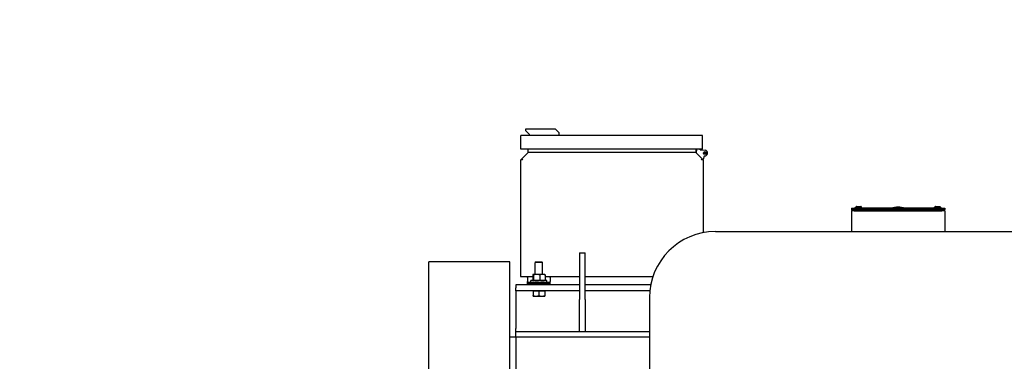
# Model space of a CAD drawing. Header units: inches. Extents: x 24 to 1128, y -74 to 748.
# Tile 484 of 557: x 399 to 442, y 558 to 572. Entities that reach past the tile are written whole.
import ezdxf

# ---------------------------------------------------------------- set-up
doc = ezdxf.new("R2010")
doc.units = ezdxf.units.IN
doc.header["$LTSCALE"] = 32
doc.header["$MEASUREMENT"] = 0
doc.layers.add('Dimension (ANSI)', color=7, linetype='Continuous', lineweight=25)
doc.layers.add('Visible (ANSI)', color=7, linetype='Continuous', lineweight=30)
doc.styles.add('Note Text (ANSI)', font='tahoma.ttf')
doc.dimstyles.new('Architectural (ANSI)', dxfattribs={"dimscale": 32, "dimtxt": 0.125, "dimasz": 0.098425, "dimexe": 0.125, "dimexo": 0.0625, "dimgap": 0.031496, "dimtad": 0, "dimtih": 1, "dimtoh": 1, "dimdec": 4, "dimrnd": 1e-08, "dimzin": 3, "dimdsep": 46, "dimlunit": 4, "dimtxsty": 'Note Text (ANSI)', "dimcen": 0.09, "dimdle": 0.393701, "dimclrd": 256, "dimclre": 256, "dimclrt": 256, "dimadec": 0, "dimazin": 3, "dimtfac": 0.96, "dimtofl": 0, "dimtmove": 0, "dimatfit": 3, "dimfxl": 1, "dimfrac": 2, "dimtolj": 1, "dimtzin": 12, "dimlwd": -1, "dimlwe": -1, "dimarcsym": 0})

# ---------------------------------------------------------------- blocks, each defined once
blk = doc.blocks.new('*D22')
at = {"layer": 'Defpoints', "color": 0, "transparency": 16777216}
for p in [(449.636, 707.273), (363.012, 481.711), (485.539, 481.711)]:
    blk.add_point(p, dxfattribs=at)
at = {"layer": 'Dimension (ANSI)', "transparency": 16777216}
for p, q in [((447.636, 707.273), (359.012, 707.273)), ((363.012, 704.123), (363.012, 605.025)), ((363.012, 484.861), (363.012, 597.959)), ((483.539, 481.711), (359.012, 481.711))]:
    blk.add_line(p, q, dxfattribs=at)
for points in [[(362.488, 704.123), (363.537, 704.123), (363.012, 707.273)], [(362.488, 484.861), (363.537, 484.861), (363.012, 481.711)]]:
    blk.add_solid(points, dxfattribs=at)
at = {"layer": 'Dimension (ANSI)', "transparency": 16777216, "insert": (349.864, 604.017), "char_height": 4, "attachment_point": 1, "style": 'Note Text (ANSI)'}
blk.add_mtext('\\A1;18\'-9 9/16"', dxfattribs=at)

msp = doc.modelspace()

# ---------------------------------------------------------------- linework, layer by layer
at = {"layer": 'Visible (ANSI)'}
for p, q in [((421.22546, 567.55395), (422.4853, 567.55395)), ((421.22546, 567.47521), (421.22546, 567.55395)), ((422.4853, 567.55395), (422.64278, 567.39647)), ((428.8416, 567.27836), (421.00696, 567.27836)), ((421.00696, 566.68781), (421.00696, 567.27836)), ((421.38294, 567.31773), (421.22546, 567.47521)), ((421.38294, 567.27836), (421.38294, 567.31773)), ((422.64278, 567.39647), (422.64278, 567.27836)), ((428.8416, 566.68781), (428.8416, 567.27836)), ((428.8416, 566.68781), (421.00696, 566.68781)), ((421.32409, 566.56068), (421.32409, 566.68781)), ((428.55323, 566.68781), (428.55323, 566.56068)), ((428.58482, 566.50867), (428.60196, 566.68781)), ((428.72173, 566.68781), (428.73835, 566.6628)), ((428.74318, 566.66005), (428.74318, 566.68781)), ((428.78255, 566.68781), (428.78255, 566.66005)), ((421.02611, 566.23824), (421.00165, 566.21378)), ((421.32409, 566.53622), (421.02611, 566.23824)), ((421.02611, 566.23824), (421.08517, 566.23824)), ((421.06886, 566.22193), (421.08517, 566.23824)), ((421.08517, 566.23824), (421.0967, 566.24977)), ((421.32409, 566.53622), (421.32409, 566.56068)), ((421.32409, 566.56068), (428.55323, 566.56068)), ((428.55323, 566.56068), (428.55323, 566.53622)), ((428.85121, 566.23824), (428.55323, 566.53622)), ((428.74399, 566.65934), (428.95921, 566.63426)), ((428.78062, 566.24977), (428.79215, 566.23824)), ((428.79215, 566.23824), (428.80846, 566.22193)), ((428.79215, 566.23824), (428.85121, 566.23824)), ((428.87567, 566.21378), (428.85121, 566.23824)), ((428.9133, 566.38472), (428.87383, 566.2324)), ((421.00165, 566.21378), (421.00165, 561.19763)), ((428.87567, 566.21378), (428.87567, 563.08305)), ((435.25905, 564.14641), (435.25905, 564.08466)), ((435.25905, 564.14641), (435.38405, 564.14641)), ((439.16405, 564.14641), (435.38405, 564.14641)), ((435.44945, 564.14641), (435.44945, 564.18016)), ((435.48084, 564.21141), (435.66727, 564.21141)), ((435.69865, 564.14641), (435.69865, 564.18016)), ((438.84945, 564.14641), (438.84945, 564.18016)), ((438.88084, 564.21141), (439.06727, 564.21141)), ((439.09865, 564.14641), (439.09865, 564.18016)), ((439.16405, 564.14641), (439.28905, 564.14641)), ((439.28905, 564.14641), (439.28905, 564.08466)), ((435.2903, 564.05341), (435.25905, 564.08466)), ((435.25905, 564.08466), (435.38405, 564.08466)), ((435.2903, 564.05341), (435.25905, 564.02216)), ((435.38405, 564.02216), (435.25905, 564.02216)), ((435.25905, 564.02216), (435.25905, 563.13101)), ((435.38405, 564.05341), (435.2903, 564.05341)), ((439.16405, 564.08466), (435.38405, 564.08466)), ((435.38405, 564.05341), (439.16405, 564.05341)), ((435.38405, 564.02216), (439.16405, 564.02216)), ((439.16405, 564.08466), (439.28905, 564.08466)), ((439.2578, 564.05341), (439.16405, 564.05341)), ((439.28905, 564.02216), (439.16405, 564.02216)), ((439.28905, 564.08466), (439.2578, 564.05341)), ((439.2578, 564.05341), (439.28905, 564.02216)), ((439.28905, 564.02216), (439.28905, 563.13101)), ((429.3954, 563.13101), (442.52871, 563.13101)), ((423.53905, 562.21141), (423.53905, 560.21141)), ((423.53905, 562.21141), (423.78905, 562.21141)), ((423.78905, 560.21141), (423.78905, 562.21141)), ((420.53905, 561.83641), (417.03905, 561.83641)), ((417.03905, 533.52391), (417.03905, 561.83641)), ((420.53905, 552.16891), (420.53905, 561.83641)), ((421.66688, 561.83641), (421.6328, 561.80335)), ((421.9453, 561.80335), (421.6328, 561.80335)), ((421.6328, 561.28991), (421.6328, 561.80335)), ((421.66688, 561.83641), (421.91122, 561.83641)), ((421.91122, 561.83641), (421.9453, 561.80335)), ((421.9453, 561.28991), (421.9453, 561.80335)), ((421.00165, 561.19763), (421.52275, 561.19763)), ((421.29693, 561.15151), (421.29693, 561.19763)), ((421.29693, 561.15151), (421.29693, 560.98448)), ((421.52275, 561.26758), (421.52275, 561.04624)), ((421.53905, 561.28991), (421.53701, 561.28874)), ((421.54108, 561.28991), (421.53905, 561.28991)), ((421.69255, 561.28991), (421.54108, 561.28991)), ((421.5594, 561.26758), (421.5594, 561.04624)), ((421.94053, 561.28991), (421.69255, 561.28991)), ((421.8257, 561.26758), (421.8257, 561.04624)), ((422.03905, 561.28991), (421.94053, 561.28991)), ((422.03905, 561.28991), (422.04109, 561.28874)), ((422.05535, 561.26758), (422.05535, 561.04624)), ((422.05535, 561.19763), (423.53905, 561.19763)), ((422.28118, 561.15151), (422.28118, 561.19763)), ((422.28118, 561.15151), (422.28118, 560.98448)), ((423.78905, 561.19763), (426.70398, 561.19763)), ((423.53905, 560.83641), (420.78905, 560.83641)), ((420.78905, 560.83641), (420.78905, 560.70641)), ((421.29693, 560.9635), (421.29693, 560.98448)), ((421.29693, 560.8837), (421.29693, 560.9635)), ((421.30185, 560.96141), (421.40929, 560.96141)), ((421.40929, 560.88267), (421.30185, 560.88267)), ((421.40929, 560.96141), (421.45594, 560.96141)), ((422.16881, 560.88267), (421.40929, 560.88267)), ((422.1328, 561.02391), (421.4453, 561.02391)), ((421.4453, 560.96141), (421.4453, 561.02391)), ((421.45594, 560.96141), (422.12217, 560.96141)), ((421.53905, 561.02391), (421.53701, 561.02509)), ((421.62954, 560.88267), (421.62763, 560.83641)), ((421.94856, 560.88267), (421.95048, 560.83641)), ((422.03905, 561.02391), (422.04109, 561.02509)), ((422.12217, 560.96141), (422.16881, 560.96141)), ((422.1328, 560.96141), (422.1328, 561.02391)), ((422.16881, 560.96141), (422.27626, 560.96141)), ((422.27626, 560.88267), (422.16881, 560.88267)), ((422.28118, 560.9635), (422.28118, 560.98448)), ((422.28118, 560.8837), (422.28118, 560.9635)), ((426.60824, 560.83641), (423.78905, 560.83641)), ((420.78905, 560.58641), (420.78905, 560.70641)), ((423.53905, 560.58641), (420.78905, 560.58641)), ((420.78905, 560.58641), (420.78905, 560.33641)), ((420.78905, 560.33641), (420.78905, 558.95641)), ((421.53905, 560.58641), (421.53905, 560.37374)), ((421.53905, 560.58641), (421.66405, 560.58641)), ((421.53905, 560.58641), (421.53905, 560.58641)), ((421.53905, 560.35141), (421.66405, 560.35141)), ((421.66405, 560.58641), (421.78905, 560.58641)), ((421.66405, 560.35141), (421.91405, 560.35141)), ((421.78905, 560.58641), (421.78905, 560.37374)), ((421.78905, 560.58641), (421.91405, 560.58641)), ((421.91405, 560.58641), (422.03905, 560.58641)), ((421.91405, 560.35141), (422.03905, 560.35141)), ((422.03905, 560.58641), (422.03905, 560.37374)), ((422.03905, 560.58641), (422.03905, 560.58641)), ((426.57078, 560.58641), (423.78905, 560.58641)), ((423.53905, 558.83641), (423.53905, 560.21141)), ((423.78905, 560.21141), (423.78905, 558.83641)), ((426.55537, 560.29099), (426.55537, 555.16891)), ((420.78905, 558.83641), (420.78905, 558.95641)), ((420.78905, 558.58641), (420.78905, 558.83641)), ((420.78905, 558.83641), (426.55537, 558.83641)), ((420.78905, 558.58641), (420.53905, 558.58641)), ((420.78905, 558.58641), (420.78905, 552.16891)), ((426.55537, 558.58641), (420.78905, 558.58641))]:
    msp.add_line(p, q, dxfattribs=at)
for radius in [0.06122, 0.02835]:
    msp.add_circle((428.94554, 566.51694), radius, dxfattribs=at)
for centre, radius, start, end in [((428.7449, 566.66716), 0.00787, 213.590837, 263.354563), ((428.59266, 566.50792), 0.00787, 174.53535, 225), ((428.82192, 566.66005), 0.07874, 180, 180.422657), ((428.82192, 566.66005), 0.03937, 180, 187.666478), ((428.93236, 566.37978), 0.01969, 84.510373, 165.471803), ((428.94554, 566.51694), 0.11811, 264.510414, 83.354563), ((428.86621, 566.23437), 0.00787, 225, 345.471803), ((437.27405, 563.03116), 1.155, 74.924606, 105.075394), ((429.3954, 560.29099), 2.84002, 90, 180)]:
    msp.add_arc(centre, radius, start, end, dxfattribs=at)
for centre, major_axis, start_param, end_param in [((421.30185, 561.04015), (0, 0.07874), 2.91113087, 3.14159265), ((421.30185, 561.04015), (0, 0.15748), 3.02712931, 3.14159265), ((422.27626, 561.04015), (0, 0.07874), 3.14159265, 3.37205444), ((422.27626, 561.04015), (0, 0.15748), 3.14159265, 3.256056)]:
    msp.add_ellipse(centre, major_axis=major_axis, ratio=0.27344568, start_param=start_param, end_param=end_param, dxfattribs=at)
for points, knots in [([(435.48084, 564.21141), (435.47695, 564.21141), (435.47238, 564.21051), (435.46522, 564.20755), (435.46136, 564.20497), (435.45589, 564.19952), (435.45331, 564.19567), (435.45036, 564.18855), (435.44945, 564.18402), (435.44945, 564.18016)], [0.353868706, 0.353868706, 0.353868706, 0.353868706, 0.383454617, 0.383454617, 0.412932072, 0.412932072, 0.442331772, 0.442331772, 0.471683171, 0.471683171, 0.471683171, 0.471683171]), ([(435.69865, 564.18016), (435.69865, 564.18402), (435.69775, 564.18855), (435.69479, 564.19567), (435.69222, 564.19952), (435.68675, 564.20497), (435.68288, 564.20755), (435.67572, 564.21051), (435.67115, 564.21141), (435.66727, 564.21141)], [0, 0, 0, 0, 0.029351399, 0.029351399, 0.058751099, 0.058751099, 0.088228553, 0.088228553, 0.117814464, 0.117814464, 0.117814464, 0.117814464]), ([(438.88084, 564.21141), (438.87695, 564.21141), (438.87238, 564.21051), (438.86522, 564.20755), (438.86136, 564.20497), (438.85589, 564.19952), (438.85331, 564.19567), (438.85036, 564.18855), (438.84945, 564.18402), (438.84945, 564.18016)], [0.353868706, 0.353868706, 0.353868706, 0.353868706, 0.383454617, 0.383454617, 0.412932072, 0.412932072, 0.442331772, 0.442331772, 0.471683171, 0.471683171, 0.471683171, 0.471683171]), ([(439.09865, 564.18016), (439.09865, 564.18402), (439.09775, 564.18855), (439.09479, 564.19567), (439.09222, 564.19952), (439.08675, 564.20497), (439.08288, 564.20755), (439.07572, 564.21051), (439.07115, 564.21141), (439.06727, 564.21141)], [0, 0, 0, 0, 0.029351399, 0.029351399, 0.058751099, 0.058751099, 0.088228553, 0.088228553, 0.117814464, 0.117814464, 0.117814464, 0.117814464])]:
    msp.add_open_spline(points, degree=3, knots=knots, dxfattribs=at)
for points, weights in [([(421.54108, 561.28991), (421.53257, 561.28991), (421.52275, 561.26758)], [1, 1.0379548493, 1]), ([(421.5594, 561.26758), (421.54958, 561.28991), (421.54108, 561.28991)], [1, 1.0379548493, 1]), ([(421.69255, 561.28991), (421.63075, 561.28991), (421.5594, 561.26758)], [1, 1.0379548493, 1]), ([(421.8257, 561.26758), (421.75434, 561.28991), (421.69255, 561.28991)], [1, 1.0379548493, 1]), ([(421.94053, 561.28991), (421.88724, 561.28991), (421.8257, 561.26758)], [1, 1.0379548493, 1]), ([(422.05535, 561.26758), (421.99382, 561.28991), (421.94053, 561.28991)], [1, 1.0379548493, 1]), ([(422.04109, 561.28874), (422.04774, 561.2849), (422.05535, 561.26758)], [1.01349127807, 1.02918099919, 1]), ([(421.52275, 561.04624), (421.53257, 561.02391), (421.54108, 561.02391)], [1, 1.0379548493, 1]), ([(421.54108, 561.02391), (421.54958, 561.02391), (421.5594, 561.04624)], [1, 1.0379548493, 1]), ([(421.5594, 561.04624), (421.63075, 561.02391), (421.69255, 561.02391)], [1, 1.0379548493, 1]), ([(421.69255, 561.02391), (421.75434, 561.02391), (421.8257, 561.04624)], [1, 1.0379548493, 1]), ([(421.8257, 561.04624), (421.88724, 561.02391), (421.94053, 561.02391)], [1, 1.0379548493, 1]), ([(421.94053, 561.02391), (421.99382, 561.02391), (422.05535, 561.04624)], [1, 1.0379548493, 1]), ([(422.05535, 561.04624), (422.04774, 561.02893), (422.04109, 561.02509)], [1, 1.02918099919, 1.01349127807]), ([(421.53905, 560.35141), (421.53905, 560.35141), (421.53905, 560.37374)], [1, 1.0379548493, 1]), ([(421.53905, 560.37374), (421.60604, 560.35141), (421.66405, 560.35141)], [1, 1.0379548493, 1]), ([(421.66405, 560.35141), (421.72207, 560.35141), (421.78905, 560.37374)], [1, 1.0379548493, 1]), ([(421.78905, 560.37374), (421.85604, 560.35141), (421.91405, 560.35141)], [1, 1.0379548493, 1]), ([(421.91405, 560.35141), (421.97207, 560.35141), (422.03905, 560.37374)], [1, 1.0379548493, 1]), ([(422.03905, 560.37374), (422.03905, 560.35141), (422.03905, 560.35141)], [1, 1.0379548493, 1])]:
    msp.add_rational_spline(points, weights, degree=2, dxfattribs=at)

# ---------------------------------------------------------------- dimensions: what is measured, and where the dimension line sits
at = {"layer": 'Dimension (ANSI)'}
dim = msp.add_linear_dim(base=(363.01247, 481.71141), p1=(449.63555, 707.27291), p2=(485.53905, 481.71141), angle=270, dimstyle='Architectural (ANSI)', override={"dimgap": 0.031496, "dimdec": 4, "dimlfac": 1, "dimtol": 0, "dimlim": 0, "dimtp": 0, "dimtm": 0, "dimtdec": 2, "dimatfit": 1}, dxfattribs=at)
dim.commit()
dim.dimension.update_dxf_attribs({"geometry": '*D22', "text_midpoint": (363.01247, 601.49216), "dimtype": 160})

doc.saveas('drawing.dxf')
